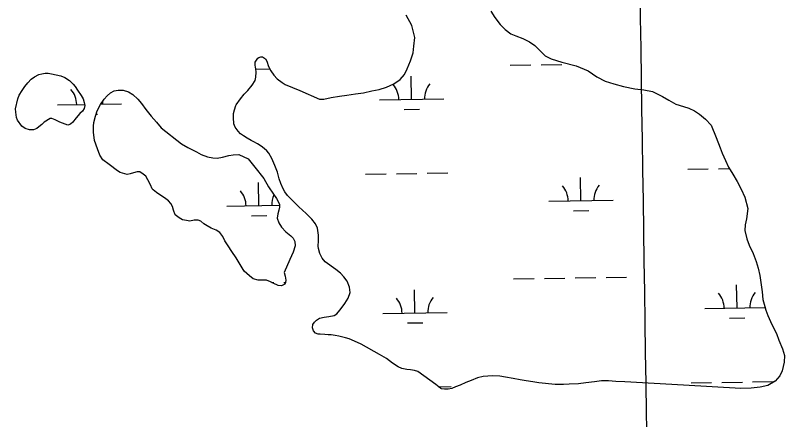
# Model space of a CAD drawing. Extents: x 3823584 to 3861785, y 301729 to 327625.
# Drawn here: x 3832002 to 3833200, y 317121 to 317750 of the extents above; entities that cross this region are included whole.
import ezdxf

# ---------------------------------------------------------------- set-up
doc = ezdxf.new("R2010")
doc.units = 0
for name, color, linetype in [('V-GRID-MAJR', 7, 'Continuous'), ('V-TOPO-SHOR', 7, 'Continuous'), ('V-WETL-SWMP', 7, 'Continuous')]:
    doc.layers.add(name, color=color, linetype=linetype)

msp = doc.modelspace()

# ---------------------------------------------------------------- linework, layer by layer
at = {"layer": 'V-GRID-MAJR'}
msp.add_spline([(3833134.7290000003, 307237.467), (3833043.082, 313295.662), (3832951.406, 319355.783), (3832859.73, 325415.89900000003), (3832859.701, 325417.829)], degree=3, dxfattribs=at)
at = {"layer": 'V-TOPO-SHOR'}
for points in [[(3832742.316, 317756.744), (3832748.693, 317746.574), (3832757.174, 317735.898), (3832764.579, 317728.357), (3832773.552, 317721.615), (3832781.183, 317718.273), (3832792.231, 317713.911), (3832802.762, 317708.756), (3832810.936, 317703.318), (3832818.341, 317695.78), (3832827.066, 317687.201), (3832836.284, 317682.298), (3832853.1040000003, 317677.46), (3832875.44, 317671.619), (3832894.122, 317663.651), (3832907.8310000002, 317654.59), (3832920.735, 317647.88300000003), (3832933.883, 317643.275), (3832949.123, 317639.474), (3832966.719, 317635.951), (3832980.627, 317634.235), (3832994.285, 317631.466), (3833010.079, 317623.99700000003), (3833019.566, 317618.31200000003), (3833030.8910000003, 317612.115), (3833042.724, 317608.021), (3833050.873, 317605.469), (3833059.821, 317601.613), (3833067.73, 317596.435), (3833076.973, 317588.64900000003), (3833085.7060000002, 317579.021), (3833093.7320000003, 317560.212), (3833099.903, 317543.748), (3833102.8540000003, 317535.646), (3833108.199, 317523.893), (3833113.004, 317513.708), (3833119.651, 317502.754), (3833126.039, 317491.53500000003), (3833132.6950000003, 317479.531), (3833138.309, 317466.993), (3833142.6550000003, 317449.202), (3833140.953, 317433.457), (3833138.673, 317424), (3833138.225, 317415.083), (3833141.219, 317401.998), (3833144.973, 317392.33), (3833151.373, 317379.538), (3833155.938, 317366.992), (3833158.912, 317356.268), (3833161.367, 317345.015), (3833165.25, 317319.879), (3833166.401, 317307.829), (3833169.1210000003, 317296.577), (3833170.737, 317291.349), (3833173.9560000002, 317282.72500000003), (3833178.228, 317273.58400000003), (3833182.502, 317264.444), (3833187.3030000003, 317254.784), (3833191.321, 317244.593), (3833196.681, 317231.004), (3833200.181, 317220.28500000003), (3833199.48, 317210.055), (3833196.447, 317196.92), (3833192.847, 317188.762), (3833185.312, 317180.57), (3833173.833, 317173.918), (3833162.3170000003, 317171.461), (3833148.174, 317169.767), (3833132.185, 317169.37), (3833042.739, 317174.377), (3832951.4590000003, 317179.37), (3832937.031, 317180.29600000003), (3832925.7490000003, 317181.248), (3832915.001, 317181.156), (3832904.001, 317179.753), (3832890.644, 317178.066), (3832878.862, 317176.392), (3832864.7060000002, 317176.012), (3832855.535, 317175.407), (3832842.4280000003, 317175.297), (3832817.235, 317177.967), (3832808.046, 317179.462), (3832797.544, 317181.207), (3832788.359, 317182.44), (3832777.066, 317184.703), (3832765.509, 317186.966), (3832756.322, 317188.461), (3832744.781, 317188.887), (3832730.632, 317187.98), (3832721.735, 317185.80700000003), (3832711.807, 317181.791), (3832703.7090000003, 317178.314), (3832694.827, 317174.568), (3832687.511, 317171.621), (3832681.5, 317169.21)], [(3832381.12, 317684.722), (3832384.258, 317685.798), (3832386.619, 317685.556), (3832391.1040000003, 317682.185), (3832393.492, 317678.798), (3832395.923, 317670.427), (3832399.65, 317663.907), (3832404.164, 317657.128), (3832409.72, 317651.143), (3832417.112, 317645.44), (3832422.119, 317642.335), (3832445.005, 317633.092), (3832475.271, 317619.717), (3832482.086, 317619.77400000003), (3832493.864, 317622.234), (3832506.431, 317624.438), (3832518.213, 317626.11100000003), (3832531.568, 317628.058), (3832543.877, 317629.738), (3832556.961, 317632.47000000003), (3832568.215, 317634.925), (3832579.723, 317638.169), (3832591.4760000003, 317643.51300000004), (3832601.38, 317650.414), (3832607.8680000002, 317658.072), (3832612.253, 317666.762), (3832617.392, 317679.127), (3832621.215, 317691.743), (3832622.702, 317701.983), (3832623.894, 317715.887), (3832619.284, 317734.2), (3832610.492, 317750.643)], [(3832681.5, 317169.21), (3832675.7430000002, 317168.112), (3832670.498, 317168.067), (3832665.776, 317168.553), (3832664.461, 317169.065), (3832656.805, 317175.293), (3832628.842, 317195.504), (3832623.585, 317197.032), (3832617.021, 317198.288), (3832611.514, 317198.505), (3832603.893, 317200.27400000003), (3832597.843, 317202.844), (3832589.404, 317208.542), (3832579.6410000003, 317216.06), (3832569.1, 317222.264), (3832540.389, 317238.01300000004), (3832530.122, 317242.907), (3832521.703, 317246.506), (3832515.919, 317248.292), (3832511.977, 317249.30700000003), (3832505.409, 317250.825), (3832499.896, 317251.826), (3832493.596, 317252.56), (3832489.1380000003, 317252.783), (3832483.893, 317253.002), (3832476.5470000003, 317253.72500000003), (3832473.661, 317253.963), (3832469.452, 317255.501), (3832466.0160000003, 317258.88), (3832464.4020000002, 317263.58400000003), (3832465.145, 317268.57300000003), (3832467.472, 317272.526), (3832470.593, 317275.436), (3832475.5470000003, 317278.625), (3832482.613, 317280.257), (3832489.947, 317281.107), (3832498.321, 317283.011), (3832502.4930000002, 317285.67), (3832507.164, 317291.216), (3832510.7970000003, 317295.703), (3832515.207, 317301.24700000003), (3832520.378, 317309.678), (3832523.186, 317318.618), (3832522.332, 317326.738), (3832518.578, 317336.407), (3832513.542, 317342.917), (3832507.987, 317348.64), (3832500.858, 317354.607), (3832484.239, 317366.527), (3832479.735, 317371.995), (3832476.004, 317379.304), (3832474.38, 317385.319), (3832473.552, 317390.034), (3832473.997, 317399.47500000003), (3832474.187, 317407.866), (3832472.2600000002, 317418.599), (3832469.319, 317425.39), (3832463.7490000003, 317432.947), (3832454.7600000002, 317441.78500000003), (3832443.398, 317452.174), (3832438.6380000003, 317456.854), (3832431.767, 317463.35000000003), (3832425.418, 317469.85000000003), (3832421.4390000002, 317475.32300000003), (3832419.039, 317480.283), (3832415.301, 317488.117), (3832412.876, 317495.69800000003), (3832409.9050000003, 317506.161), (3832406.145, 317516.616), (3832401.336, 317527.325), (3832396.285, 317535.409), (3832393.367, 317539.317), (3832389.404, 317542.954), (3832384.393, 317546.583), (3832379.119, 317549.946), (3832373.061, 317553.302), (3832369.111, 317555.367), (3832362.79, 317558.721), (3832356.991, 317562.342), (3832352.505, 317565.711), (3832348.538, 317569.873), (3832344.0270000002, 317576.127), (3832342.151, 317581.094), (3832341.538, 317591.313), (3832341.489, 317597.08), (3832343.015, 317602.862), (3832345.313, 317609.958), (3832345.829, 317611.01300000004), (3832352.307, 317619.981), (3832358.275, 317627.37200000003), (3832363.9930000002, 317633.191), (3832370.741, 317641.374), (3832375.136, 317648.491), (3832376.401, 317653.744), (3832376.858, 317661.877), (3832376.291, 317666.854), (3832376.008, 317669.211), (3832375.455, 317672.615), (3832375.1520000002, 317677.331), (3832379.559, 317683.397), (3832381.12, 317684.722)], [(3832001.644, 317604.416), (3832005.707, 317619.92), (3832007.753, 317625.967), (3832012.41, 317633.348), (3832016.293, 317639.148), (3832021.223, 317645.221), (3832026.419, 317650.771), (3832031.631, 317654.48600000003), (3832038.156, 317657.951), (3832042.864, 317659.301), (3832047.841, 317659.868), (3832052.819, 317660.17100000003), (3832058.071, 317659.168), (3832065.4250000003, 317657.656), (3832072.517, 317656.145), (3832078.8310000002, 317653.576), (3832085.952, 317648.655), (3832091.768, 317642.93700000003), (3832094.943, 317639.556), (3832098.666, 317633.55700000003), (3832104.239, 317625.478), (3832107.167, 317620.25800000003), (3832109.051, 317614.507), (3832109.619, 317609.528), (3832108.6070000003, 317605.063), (3832106.018, 317601.109), (3832102.119, 317597.406), (3832098.742, 317593.705), (3832094.332, 317587.901), (3832090.961, 317583.676), (3832087.576, 317580.766), (3832083.394, 317579.418), (3832071.032, 317584.033), (3832063.662, 317587.639), (3832058.664, 317589.433), (3832056.041, 317589.411), (3832046.651, 317583.826), (3832042.747, 317580.38300000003), (3832038.326, 317576.414), (3832034.936, 317574.026), (3832029.71, 317572.146), (3832023.6780000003, 317572.09500000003), (3832016.844, 317574.13300000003), (3832011.833, 317577.762), (3832005.199, 317587.143), (3832003.594, 317591.061), (3832002.213, 317599.178), (3832001.644, 317604.416)], [(3832129.591, 317542.319), (3832124.7600000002, 317555.387), (3832123.338, 317568.484), (3832123.262, 317577.397), (3832124, 317583.172), (3832126.271, 317593.416), (3832129.089, 317601.305), (3832134.248, 317611.31200000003), (3832140.208, 317619.49), (3832144.883, 317624.773), (3832150.085, 317629.537), (3832155.568, 317632.468), (3832161.847, 317633.832), (3832169.451, 317633.63300000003), (3832177.862, 317631.083), (3832184.719, 317626.684), (3832192.382, 317619.41000000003), (3832197.947, 317612.639), (3832205.1010000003, 317603.786), (3832213.315, 317593.369), (3832221.2630000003, 317583.73600000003), (3832228.9390000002, 317575.148), (3832260.349, 317550.24700000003), (3832270.36, 317544.563), (3832283.793, 317537.60000000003), (3832291.168, 317533.467), (3832301.162, 317529.619), (3832309.305, 317528.116), (3832316.123, 317527.911), (3832324.4990000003, 317529.294), (3832334.4420000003, 317531.739), (3832340.723, 317533.103), (3832349.896, 317533.443), (3832364.113, 317526.484), (3832374.968, 317513.993), (3832388.755, 317496.02), (3832396.2060000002, 317482.974), (3832403.642, 317471.76300000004), (3832408.42, 317464.98600000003), (3832413.2120000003, 317456.375), (3832413.251, 317451.656), (3832411.983, 317446.665), (3832410.458, 317441.146), (3832409.7290000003, 317434.324), (3832411.887, 317427), (3832416.139, 317420.481), (3832423.2800000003, 317412.939), (3832430.938, 317406.713), (3832434.6380000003, 317403.07300000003), (3832437.041, 317398.11100000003), (3832437.6240000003, 317391.037), (3832434.296, 317381.571), (3832429.414, 317369.994), (3832420.671, 317349.993), (3832422.0330000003, 317343.976), (3832422.873, 317337.691), (3832422.6410000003, 317334.01900000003), (3832421.615, 317331.387), (3832416.393, 317328.985), (3832411.144, 317329.462), (3832403.2490000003, 317333.067), (3832399.034, 317335.391), (3832392.722, 317337.695), (3832385.382, 317337.634), (3832379.873, 317337.849), (3832371.988, 317340.142), (3832366.182, 317344.81200000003), (3832357.992, 317352.082), (3832345.4930000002, 317372.689), (3832339.1180000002, 317382.597), (3832333.015, 317391.199), (3832327.966, 317399.02), (3832325.023, 317406.074), (3832320.256, 317411.802), (3832314.716, 317415.68700000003), (3832306.825, 317418.765), (3832300.498, 317422.64400000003), (3832295.2290000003, 317425.74700000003), (3832290.478, 317429.64), (3832286.267, 317431.438), (3832280.238, 317431.387), (3832273.696, 317429.759), (3832268.447, 317430.5), (3832262.144, 317431.75800000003), (3832256.612, 317434.856), (3832250.54, 317439.788), (3832247.861, 317446.579), (3832246.4990000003, 317452.598), (3832243.838, 317457.034), (3832240.13, 317461.46), (3832233.801, 317465.863), (3832228.2630000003, 317469.48600000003), (3832221.409, 317474.147), (3832216.3910000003, 317478.298), (3832214.804, 317480.121), (3832212.129, 317486.128), (3832208.132, 317493.95900000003), (3832204.6750000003, 317499.69800000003), (3832200.714, 317502.811), (3832195.44, 317506.436), (3832191.508, 317506.403)], [(3832191.508, 317506.403), (3832185.751, 317505.043), (3832180.262, 317503.161), (3832175.81, 317502.338), (3832165.034, 317505.654), (3832160.555, 317508.23600000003), (3832147.89, 317517.831), (3832138.125, 317525.349), (3832133.345, 317532.38800000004), (3832129.591, 317542.319)]]:
    msp.add_lwpolyline(points, dxfattribs=at)
at = {"layer": 'V-WETL-SWMP'}
for p, q in [((3832772.8168976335, 317672.5373230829), (3832804.8130945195, 317673.03066355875)), ((3832820.811192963, 317673.27733379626), (3832852.807389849, 317673.77067427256)), ((3832376.3398657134, 317666.4241538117), (3832398.020409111, 317666.7584400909)), ((3832619.0255543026, 317619.41802579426), (3832618.4705462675, 317655.4137472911)), ((3832134.7133658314, 317611.950550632), (3832167.1712623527, 317612.4510099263)), ((3832569.031496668, 317618.6471813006), (3832669.0196119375, 317620.1888702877)), ((3832067.1831470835, 317610.90932093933), (3832109.386615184, 317611.56004449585)), ((3832607.264878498, 317603.8038570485), (3832631.2620261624, 317604.17386240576)), ((3832127.3389579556, 317596.4040125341), (3832129.4136765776, 317596.4360020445)), ((3832643.394471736, 317504.348042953), (3832675.390668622, 317504.8413834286)), ((3833049.2542306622, 317510.60588188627), (3833081.2504275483, 317511.09922236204)), ((3833097.2485259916, 317511.3458926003), (3833114.2785049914, 317511.6084731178)), ((3832547.405881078, 317502.86802152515), (3832579.402077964, 317503.3613620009)), ((3832595.400176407, 317503.6080322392), (3832627.396373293, 317504.10137271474)), ((3832882.925891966, 317461.60579267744), (3832882.3708839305, 317497.6015141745)), ((3832381.0775423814, 317453.8679323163), (3832380.5225343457, 317489.8636538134)), ((3832832.9318343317, 317460.834948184), (3832932.9199496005, 317462.3766371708)), ((3832331.083484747, 317453.0970878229), (3832413.229048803, 317454.3636674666)), ((3832871.165216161, 317445.9916239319), (3832895.1623638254, 317446.36162928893)), ((3832369.316866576, 317438.2537635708), (3832393.31401424, 317438.6237689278)), ((3832777.9457114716, 317339.90186061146), (3832809.9419083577, 317340.39520108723)), ((3832825.940006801, 317340.6418713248), (3832857.936203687, 317341.13521180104)), ((3832873.93430213, 317341.38188203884), (3832905.930499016, 317341.87522251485)), ((3832921.928597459, 317342.12189275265), (3832953.924794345, 317342.6152332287)), ((3832401.381423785, 317334.0957204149), (3832404.082149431, 317334.1373621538)), ((3832420.0802478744, 317334.38403239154), (3832422.6665351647, 317334.4239096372)), ((3833126.0027177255, 317294.52042368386), (3833125.4477096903, 317330.51614518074)), ((3832624.1543681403, 317286.7825633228), (3832623.599360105, 317322.7782848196)), ((3833076.0086600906, 317293.7495791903), (3833169.5485683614, 317295.19184506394)), ((3832574.160310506, 317286.01171882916), (3832674.148425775, 317287.55340781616)), ((3833114.242041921, 317278.9062549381), (3833138.2391895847, 317279.2762602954)), ((3832612.3936923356, 317271.16839457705), (3832636.39084, 317271.5383999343)), ((3832660.969889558, 317171.9044912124), (3832680.519482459, 317172.2059209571)), ((3833054.3830445, 317177.97041941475), (3833086.3792413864, 317178.4637598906)), ((3833102.377339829, 317178.7104301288), (3833134.3735367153, 317179.2037706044)), ((3833150.371635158, 317179.45044084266), (3833182.367832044, 317179.9437813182))]:
    msp.add_line(p, q, dxfattribs=at)
for points in [[(3832742.315, 317756.745), (3832748.694, 317746.574), (3832757.174, 317735.897), (3832764.579, 317728.357), (3832773.551, 317721.616), (3832781.182, 317718.273), (3832792.231, 317713.91000000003), (3832802.762, 317708.756), (3832810.935, 317703.319), (3832818.341, 317695.779), (3832827.065, 317687.201), (3832836.2830000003, 317682.298), (3832853.1040000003, 317677.46), (3832875.4390000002, 317671.619), (3832894.1210000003, 317663.651), (3832907.8310000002, 317654.591), (3832920.735, 317647.884), (3832933.883, 317643.276), (3832949.122, 317639.473), (3832966.718, 317635.952), (3832980.628, 317634.235), (3832994.285, 317631.467), (3833010.079, 317623.998), (3833019.566, 317618.311), (3833030.892, 317612.115), (3833042.725, 317608.021), (3833050.8740000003, 317605.468), (3833059.821, 317601.612), (3833067.73, 317596.435), (3833076.973, 317588.648), (3833085.7060000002, 317579.022), (3833093.731, 317560.213), (3833099.9020000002, 317543.749), (3833102.8540000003, 317535.646), (3833108.198, 317523.893), (3833113.004, 317513.70900000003), (3833119.651, 317502.754), (3833126.039, 317491.53500000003), (3833132.6950000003, 317479.531), (3833138.308, 317466.994), (3833142.654, 317449.203), (3833140.952, 317433.458), (3833138.673, 317424), (3833138.224, 317415.082), (3833141.219, 317401.999), (3833144.972, 317392.33), (3833151.373, 317379.538), (3833155.937, 317366.992), (3833158.912, 317356.268), (3833161.367, 317345.015), (3833165.251, 317319.879), (3833166.4020000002, 317307.829), (3833169.12, 317296.578), (3833170.737, 317291.348), (3833173.957, 317282.724), (3833178.2290000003, 317273.58400000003), (3833182.502, 317264.444), (3833187.3030000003, 317254.784), (3833191.322, 317244.593), (3833196.681, 317231.005), (3833200.181, 317220.286), (3833199.481, 317210.055), (3833196.447, 317196.92), (3833192.846, 317188.762), (3833185.312, 317180.57), (3833173.833, 317173.918), (3833162.318, 317171.461), (3833148.174, 317169.768), (3833132.185, 317169.37), (3833042.739, 317174.377), (3832951.4590000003, 317179.37), (3832937.031, 317180.29600000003), (3832925.7490000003, 317181.249), (3832915.001, 317181.157), (3832904.001, 317179.753), (3832890.644, 317178.066), (3832878.861, 317176.393), (3832864.7060000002, 317176.011), (3832855.535, 317175.408), (3832842.427, 317175.297), (3832817.235, 317177.967), (3832808.046, 317179.462), (3832797.544, 317181.208), (3832788.358, 317182.441), (3832777.065, 317184.704), (3832765.5100000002, 317186.966)], [(3832370.74, 317641.375), (3832375.136, 317648.491), (3832376.4020000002, 317653.745), (3832376.858, 317661.877), (3832376.291, 317666.853), (3832376.009, 317669.21), (3832375.455, 317672.614), (3832375.153, 317677.331), (3832379.559, 317683.398), (3832381.12, 317684.722), (3832384.257, 317685.798), (3832386.619, 317685.556), (3832391.105, 317682.185), (3832393.4930000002, 317678.797), (3832395.924, 317670.428), (3832399.65, 317663.906), (3832404.165, 317657.127), (3832409.721, 317651.14400000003), (3832417.111, 317645.439), (3832422.1180000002, 317642.336), (3832445.006, 317633.092), (3832475.271, 317619.716), (3832482.0870000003, 317619.77400000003), (3832493.864, 317622.233), (3832506.43, 317624.43700000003), (3832518.214, 317626.11100000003), (3832531.568, 317628.059), (3832543.876, 317629.737), (3832556.9620000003, 317632.47000000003), (3832568.215, 317634.925), (3832579.723, 317638.169), (3832591.4760000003, 317643.51300000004), (3832601.38, 317650.414), (3832607.869, 317658.072), (3832612.253, 317666.761), (3832617.3910000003, 317679.127), (3832621.216, 317691.744), (3832622.703, 317701.982), (3832623.895, 317715.887), (3832619.2830000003, 317734.201), (3832610.491, 317750.643)], [(3832765.5100000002, 317186.966), (3832756.321, 317188.461), (3832744.781, 317188.887), (3832730.631, 317187.98), (3832721.736, 317185.80700000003), (3832711.807, 317181.79), (3832703.7090000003, 317178.313), (3832694.827, 317174.567), (3832687.511, 317171.621), (3832681.501, 317169.21), (3832675.7430000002, 317168.112), (3832670.4990000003, 317168.068), (3832665.776, 317168.552), (3832664.461, 317169.065), (3832656.805, 317175.292), (3832628.842, 317195.505), (3832623.585, 317197.033), (3832617.02, 317198.288), (3832611.5130000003, 317198.504), (3832603.894, 317200.27400000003), (3832597.843, 317202.84500000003), (3832589.404, 317208.541), (3832579.64, 317216.061), (3832569.1, 317222.264), (3832540.389, 317238.01300000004), (3832530.122, 317242.907), (3832521.702, 317246.506), (3832515.919, 317248.292), (3832511.977, 317249.30700000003), (3832505.41, 317250.824), (3832499.896, 317251.826), (3832493.597, 317252.559), (3832489.1380000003, 317252.783), (3832483.893, 317253.001), (3832476.546, 317253.72500000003), (3832473.66, 317253.963), (3832469.452, 317255.5), (3832466.015, 317258.879), (3832464.4020000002, 317263.585), (3832465.146, 317268.572), (3832467.472, 317272.525), (3832470.593, 317275.435), (3832475.548, 317278.624), (3832482.613, 317280.257), (3832489.946, 317281.106), (3832498.3200000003, 317283.012), (3832502.492, 317285.669), (3832507.164, 317291.215), (3832510.7970000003, 317295.703), (3832515.207, 317301.246), (3832520.378, 317309.679), (3832523.186, 317318.617), (3832522.3310000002, 317326.738), (3832518.578, 317336.406), (3832513.541, 317342.918), (3832507.987, 317348.639), (3832500.858, 317354.608), (3832484.239, 317366.527), (3832479.736, 317371.995), (3832476.003, 317379.304), (3832474.379, 317385.32), (3832473.552, 317390.033), (3832473.9960000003, 317399.47500000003), (3832474.187, 317407.866), (3832472.261, 317418.599), (3832469.319, 317425.391), (3832463.7490000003, 317432.947), (3832454.7600000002, 317441.784), (3832443.398, 317452.175), (3832438.639, 317456.854), (3832431.767, 317463.35000000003), (3832425.419, 317469.85000000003), (3832421.44, 317475.322), (3832419.039, 317480.283), (3832415.301, 317488.117), (3832412.877, 317495.699), (3832409.9050000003, 317506.161), (3832406.145, 317516.616), (3832401.335, 317527.325), (3832396.285, 317535.409), (3832393.3680000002, 317539.317), (3832389.404, 317542.954), (3832384.392, 317546.582), (3832379.12, 317549.946), (3832373.061, 317553.302), (3832369.111, 317555.366), (3832362.79, 317558.721), (3832356.991, 317562.342), (3832352.506, 317565.712), (3832348.538, 317569.873), (3832344.0270000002, 317576.127), (3832342.15, 317581.093), (3832341.539, 317591.313), (3832341.49, 317597.08), (3832343.014, 317602.86100000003), (3832345.313, 317609.95900000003), (3832345.828, 317611.012), (3832352.307, 317619.982), (3832358.274, 317627.373), (3832363.992, 317633.19), (3832370.74, 317641.375)], [(3832191.508, 317506.403), (3832185.751, 317505.043), (3832180.262, 317503.161), (3832175.811, 317502.337), (3832165.034, 317505.653), (3832160.555, 317508.237), (3832147.889, 317517.83), (3832138.1240000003, 317525.35000000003), (3832133.345, 317532.38800000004), (3832129.59, 317542.319), (3832124.7600000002, 317555.387), (3832123.338, 317568.484), (3832123.262, 317577.397), (3832124, 317583.172), (3832126.272, 317593.416), (3832129.089, 317601.305), (3832134.248, 317611.31200000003), (3832140.208, 317619.49), (3832144.883, 317624.773), (3832150.086, 317629.537), (3832155.5670000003, 317632.467), (3832161.847, 317633.832), (3832169.452, 317633.634), (3832177.863, 317631.08400000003), (3832184.718, 317626.685), (3832192.383, 317619.409), (3832197.946, 317612.64), (3832205.1, 317603.786), (3832213.316, 317593.369), (3832221.2630000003, 317583.73600000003), (3832228.9390000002, 317575.14900000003), (3832260.35, 317550.24700000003), (3832270.361, 317544.564), (3832283.792, 317537.60000000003), (3832291.168, 317533.467), (3832301.163, 317529.62), (3832309.304, 317528.116), (3832316.122, 317527.912), (3832324.5, 317529.294), (3832334.4420000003, 317531.738), (3832340.723, 317533.102), (3832349.896, 317533.442), (3832364.113, 317526.484), (3832374.968, 317513.992), (3832388.754, 317496.01900000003), (3832396.2060000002, 317482.973), (3832403.642, 317471.76300000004), (3832408.419, 317464.98600000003), (3832413.2120000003, 317456.375), (3832413.252, 317451.656), (3832411.983, 317446.664), (3832410.457, 317441.146), (3832409.728, 317434.32300000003), (3832411.8880000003, 317427), (3832416.1380000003, 317420.482), (3832423.281, 317412.939), (3832430.937, 317406.712), (3832434.639, 317403.07300000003), (3832437.041, 317398.112), (3832437.625, 317391.038), (3832434.2970000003, 317381.571), (3832429.414, 317369.994), (3832420.67, 317349.994), (3832422.032, 317343.976), (3832422.872, 317337.69), (3832422.6410000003, 317334.018), (3832421.615, 317331.38800000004), (3832416.392, 317328.984), (3832411.144, 317329.463), (3832403.248, 317333.067), (3832399.0330000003, 317335.39), (3832392.721, 317337.696), (3832385.381, 317337.634), (3832379.873, 317337.849), (3832371.989, 317340.142), (3832366.181, 317344.81200000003), (3832357.992, 317352.083), (3832345.494, 317372.689), (3832339.1180000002, 317382.598), (3832333.014, 317391.19800000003), (3832327.967, 317399.02), (3832325.023, 317406.074), (3832320.255, 317411.802), (3832314.716, 317415.68700000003), (3832306.824, 317418.766), (3832300.4990000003, 317422.645), (3832295.2290000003, 317425.746), (3832290.477, 317429.639), (3832286.267, 317431.438), (3832280.237, 317431.387), (3832273.697, 317429.75800000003), (3832268.447, 317430.5), (3832262.144, 317431.75800000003), (3832256.612, 317434.857), (3832250.54, 317439.787), (3832247.86, 317446.58), (3832246.498, 317452.599), (3832243.839, 317457.033), (3832240.13, 317461.45900000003), (3832233.801, 317465.862), (3832228.264, 317469.48600000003)], [(3832228.264, 317469.48600000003), (3832221.4080000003, 317474.147), (3832216.3910000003, 317478.299), (3832214.8030000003, 317480.121), (3832212.13, 317486.128), (3832208.131, 317493.95900000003), (3832204.674, 317499.69800000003), (3832200.714, 317502.81), (3832195.44, 317506.436), (3832191.508, 317506.403)]]:
    msp.add_lwpolyline(points, dxfattribs=at)
msp.add_lwpolyline([(3832002.213, 317599.178), (3832001.644, 317604.417), (3832005.707, 317619.92), (3832007.753, 317625.968), (3832012.41, 317633.348), (3832016.293, 317639.14900000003), (3832021.223, 317645.221), (3832026.419, 317650.771), (3832031.631, 317654.48600000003), (3832038.156, 317657.95), (3832042.864, 317659.3), (3832047.84, 317659.867), (3832052.819, 317660.172), (3832058.071, 317659.167), (3832065.4250000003, 317657.657), (3832072.517, 317656.14400000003), (3832078.8310000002, 317653.576), (3832085.952, 317648.655), (3832091.768, 317642.93700000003), (3832094.943, 317639.555), (3832098.665, 317633.55700000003), (3832104.239, 317625.477), (3832107.167, 317620.25800000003), (3832109.051, 317614.506), (3832109.6180000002, 317609.529), (3832108.6070000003, 317605.064), (3832106.019, 317601.109), (3832102.1180000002, 317597.405), (3832098.741, 317593.706), (3832094.333, 317587.901), (3832090.961, 317583.677), (3832087.577, 317580.765), (3832083.394, 317579.418), (3832071.032, 317584.032), (3832063.661, 317587.64), (3832058.664, 317589.433), (3832056.042, 317589.411), (3832046.651, 317583.825), (3832042.748, 317580.384), (3832038.325, 317576.413), (3832034.937, 317574.025), (3832029.7090000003, 317572.145), (3832023.679, 317572.094), (3832016.845, 317574.13300000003), (3832011.833, 317577.761), (3832005.199, 317587.143), (3832003.593, 317591.06200000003)], close=True, dxfattribs=at)
for centre, radius, start, end in [((3832563.781863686, 317619.04109828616), 35.24628790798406, 0.11153765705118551, 41.65519599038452), ((3832674.2546049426, 317620.7444468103), 35.246287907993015, 140.1115346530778, 181.65519298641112), ((3832061.933514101, 317611.3032379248), 35.24628790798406, 0.11153765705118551, 41.65519599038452), ((3832172.406255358, 317613.00658644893), 35.246287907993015, 176.07163899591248, 181.65519298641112), ((3832827.6822013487, 317461.2288651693), 35.24628790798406, 0.11153765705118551, 41.65519599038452), ((3832938.154942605, 317462.9322136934), 35.246287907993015, 140.1115346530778, 181.65519298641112), ((3832325.833851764, 317453.49100480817), 35.24628790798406, 0.11153765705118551, 41.65519599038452), ((3832436.3065930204, 317455.1943533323), 35.246287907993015, 154.30009297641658, 181.65519298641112), ((3833070.7590271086, 317294.14349617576), 35.24628790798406, 0.11153765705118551, 41.65519599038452), ((3833181.231768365, 317295.8468446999), 35.246287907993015, 140.1115346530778, 181.65519298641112), ((3832568.910677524, 317286.40563581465), 35.24628790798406, 0.11153765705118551, 41.65519599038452), ((3832679.3834187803, 317288.10898433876), 35.246287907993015, 140.1115346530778, 181.65519298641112)]:
    msp.add_arc(centre, radius, start, end, dxfattribs=at)

doc.saveas('drawing.dxf')
